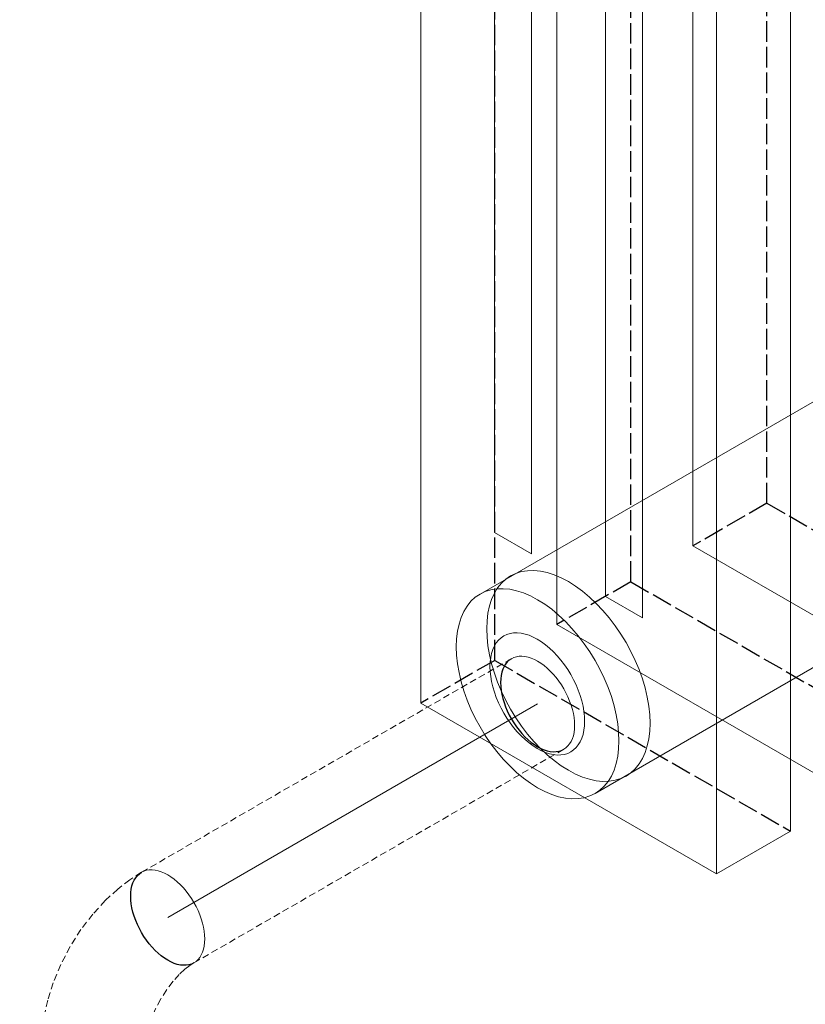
# Model space of a CAD drawing. Header units: millimetres. Extents: x 9824119 to 13672909, y -72394 to 462135.
# Tile 550 of 656: x 10363998 to 10364227, y 5966 to 6254. Entities that reach past the tile are written whole.
import ezdxf

# ---------------------------------------------------------------- set-up
doc = ezdxf.new("R2010")
doc.units = ezdxf.units.MM
doc.linetypes.add('Hidden', pattern=[3, 2, -1])
doc.linetypes.add('UnderFloor', pattern=[7.5, 6, -1.5])
doc.layers.add('PIPE-H1', color=7, linetype='Continuous')
doc.layers.add('PIPE-H1-COMPONENT-', color=7, linetype='Continuous')
doc.styles.add('ISOCPEUR', font='isocpeui.ttf')

# ---------------------------------------------------------------- blocks, each defined once
blk = doc.blocks.new('*U2077')
at = {"layer": 'PIPE-H1', "color": 5, "linetype": 'Hidden', "lineweight": 20}
for p, q in [((10364033.19, 6004.23), (10364029.78, 6002.05)), ((10364033.19, 6004.23), (10364033.89, 6004.57)), ((10364033.89, 6004.57), (10364034.64, 6004.8)), ((10364034.64, 6004.8), (10364035.43, 6004.93)), ((10364035.43, 6004.93), (10364036.27, 6004.95)), ((10364036.27, 6004.95), (10364037.14, 6004.86)), ((10364037.14, 6004.86), (10364038.04, 6004.67)), ((10364038.04, 6004.67), (10364038.97, 6004.37)), ((10364038.97, 6004.37), (10364039.9, 6003.97)), ((10364029.78, 6002.05), (10364026.22, 5999.32)), ((10364039.9, 6003.97), (10364040.85, 6003.48)), ((10364040.85, 6003.48), (10364041.79, 6002.88)), ((10364041.79, 6002.88), (10364042.73, 6002.2)), ((10364042.73, 6002.2), (10364043.65, 6001.43)), ((10364043.65, 6001.43), (10364044.55, 6000.58)), ((10364026.22, 5999.32), (10364022.58, 5995.98)), ((10364044.55, 6000.58), (10364045.42, 5999.66)), ((10364045.42, 5999.66), (10364046.26, 5998.68)), ((10364046.26, 5998.68), (10364047.06, 5997.63)), ((10364022.58, 5995.98), (10364018.95, 5992.01)), ((10364047.06, 5997.63), (10364047.81, 5996.53)), ((10364047.81, 5996.53), (10364048.5, 5995.4)), ((10364048.5, 5995.4), (10364049.14, 5994.22)), ((10364049.14, 5994.22), (10364049.71, 5993.03)), ((10364049.71, 5993.03), (10364050.22, 5991.81)), ((10364018.95, 5992.01), (10364015.46, 5987.47)), ((10364050.22, 5991.81), (10364050.66, 5990.59)), ((10364050.66, 5990.59), (10364051.02, 5989.38)), ((10364015.46, 5987.47), (10364012.28, 5982.47)), ((10364051.02, 5989.38), (10364051.3, 5988.17)), ((10364051.3, 5988.17), (10364051.51, 5986.99)), ((10364051.51, 5986.99), (10364051.63, 5985.84)), ((10364051.63, 5985.84), (10364051.67, 5984.73)), ((10364051.67, 5984.73), (10364051.63, 5983.66)), ((10364012.28, 5982.47), (10364009.54, 5977.21)), ((10364051.3, 5981.7), (10364051.02, 5980.83)), ((10364051.51, 5982.65), (10364051.3, 5981.7)), ((10364051.63, 5983.66), (10364051.51, 5982.65)), ((10364049.14, 5978.15), (10364048.5, 5977.72)), ((10364049.71, 5978.69), (10364049.14, 5978.15)), ((10364050.22, 5979.31), (10364049.71, 5978.69)), ((10364050.66, 5980.03), (10364050.22, 5979.31)), ((10364051.02, 5980.83), (10364050.66, 5980.03)), ((10364009.54, 5977.21), (10364007.35, 5971.92)), ((10364045.9, 5975.87), (10364044.23, 5974.33)), ((10364047.34, 5976.97), (10364045.9, 5975.87)), ((10364048.5, 5977.72), (10364047.34, 5976.97)), ((10364044.23, 5974.33), (10364042.4, 5972.33)), ((10364007.35, 5971.92), (10364005.73, 5966.79)), ((10364040.54, 5969.91), (10364038.8, 5967.16)), ((10364042.4, 5972.33), (10364040.54, 5969.91)), ((10364005.73, 5966.79), (10364004.66, 5961.97)), ((10364038.8, 5967.16), (10364037.29, 5964.27)), ((10364037.29, 5964.27), (10364036.12, 5961.45)), ((10364004.66, 5961.97), (10364004.07, 5957.53)), ((10364036.12, 5961.45), (10364035.3, 5958.87)), ((10364035.3, 5958.87), (10364034.81, 5956.65)), ((10364004.07, 5957.53), (10364003.89, 5953.48)), ((10364034.81, 5956.65), (10364034.57, 5954.86)), ((10364003.95, 5952.71), (10364003.89, 5953.48)), ((10364004.12, 5951.94), (10364003.95, 5952.71)), ((10364034.45, 5952.71), (10364034.27, 5951.94)), ((10364034.51, 5953.48), (10364034.45, 5952.71)), ((10364034.57, 5954.86), (10364034.51, 5953.48)), ((10364004.41, 5951.19), (10364004.12, 5951.94)), ((10364004.81, 5950.45), (10364004.41, 5951.19)), ((10364005.32, 5949.74), (10364004.81, 5950.45)), ((10364005.94, 5949.06), (10364005.32, 5949.74)), ((10364033.07, 5949.74), (10364032.45, 5949.06)), ((10364033.58, 5950.45), (10364033.07, 5949.74)), ((10364033.98, 5951.19), (10364033.58, 5950.45)), ((10364034.27, 5951.94), (10364033.98, 5951.19)), ((10364006.66, 5948.41), (10364005.94, 5949.06)), ((10364007.47, 5947.79), (10364006.66, 5948.41)), ((10364008.37, 5947.23), (10364007.47, 5947.79)), ((10364009.36, 5946.7), (10364008.37, 5947.23)), ((10364010.42, 5946.24), (10364009.36, 5946.7)), ((10364029.04, 5946.7), (10364027.98, 5946.24)), ((10364030.02, 5947.23), (10364029.04, 5946.7)), ((10364030.92, 5947.79), (10364030.02, 5947.23)), ((10364031.74, 5948.41), (10364030.92, 5947.79)), ((10364032.45, 5949.06), (10364031.74, 5948.41)), ((10364011.54, 5945.82), (10364010.42, 5946.24)), ((10364012.73, 5945.46), (10364011.54, 5945.82)), ((10364013.96, 5945.17), (10364012.73, 5945.46)), ((10364015.23, 5944.94), (10364013.96, 5945.17)), ((10364016.54, 5944.77), (10364015.23, 5944.94)), ((10364017.86, 5944.67), (10364016.54, 5944.77)), ((10364019.2, 5944.64), (10364017.86, 5944.67)), ((10364020.53, 5944.67), (10364019.2, 5944.64)), ((10364021.85, 5944.77), (10364020.53, 5944.67)), ((10364023.16, 5944.94), (10364021.85, 5944.77)), ((10364024.43, 5945.17), (10364023.16, 5944.94)), ((10364025.67, 5945.46), (10364024.43, 5945.17)), ((10364026.85, 5945.82), (10364025.67, 5945.46)), ((10364027.98, 5946.24), (10364026.85, 5945.82))]:
    blk.add_line(p, q, dxfattribs=at)
at = {"layer": 'PIPE-H1', "color": 1, "linetype": 'UnderFloor', "lineweight": -3}
for p, q in [((10364032.55, 6003.8), (10364033.19, 6004.23)), ((10364030.67, 6001.12), (10364031.04, 6001.92)), ((10364031.04, 6001.92), (10364031.47, 6002.64)), ((10364031.47, 6002.64), (10364031.98, 6003.27)), ((10364031.98, 6003.27), (10364032.55, 6003.8)), ((10364030.06, 5998.29), (10364030.19, 5999.3)), ((10364030.19, 5999.3), (10364030.39, 6000.25)), ((10364030.39, 6000.25), (10364030.67, 6001.12)), ((10364030.02, 5997.23), (10364030.06, 5998.29)), ((10364030.06, 5996.11), (10364030.02, 5997.23)), ((10364030.19, 5994.96), (10364030.06, 5996.11)), ((10364030.39, 5993.78), (10364030.19, 5994.96)), ((10364030.67, 5992.57), (10364030.39, 5993.78)), ((10364031.04, 5991.36), (10364030.67, 5992.57)), ((10364031.47, 5990.14), (10364031.04, 5991.36)), ((10364031.98, 5988.93), (10364031.47, 5990.14)), ((10364032.55, 5987.73), (10364031.98, 5988.93)), ((10364033.19, 5986.56), (10364032.55, 5987.73)), ((10364033.89, 5985.42), (10364033.19, 5986.56)), ((10364034.64, 5984.32), (10364033.89, 5985.42)), ((10364035.43, 5983.28), (10364034.64, 5984.32)), ((10364036.27, 5982.29), (10364035.43, 5983.28)), ((10364037.14, 5981.37), (10364036.27, 5982.29)), ((10364038.04, 5980.52), (10364037.14, 5981.37)), ((10364038.97, 5979.75), (10364038.04, 5980.52)), ((10364039.9, 5979.07), (10364038.97, 5979.75)), ((10364040.85, 5978.48), (10364039.9, 5979.07)), ((10364041.79, 5977.98), (10364040.85, 5978.48)), ((10364042.73, 5977.58), (10364041.79, 5977.98)), ((10364043.65, 5977.28), (10364042.73, 5977.58)), ((10364044.55, 5977.09), (10364043.65, 5977.28)), ((10364045.42, 5977.01), (10364044.55, 5977.09)), ((10364046.26, 5977.03), (10364045.42, 5977.01)), ((10364047.06, 5977.15), (10364046.26, 5977.03)), ((10364047.81, 5977.38), (10364047.06, 5977.15)), ((10364048.5, 5977.72), (10364047.81, 5977.38)), ((10364010.42, 5960.72), (10364011.54, 5961.13)), ((10364011.54, 5961.13), (10364012.73, 5961.49)), ((10364012.73, 5961.49), (10364013.96, 5961.78)), ((10364013.96, 5961.78), (10364015.23, 5962.01)), ((10364015.23, 5962.01), (10364016.54, 5962.18)), ((10364016.54, 5962.18), (10364017.86, 5962.28)), ((10364017.86, 5962.28), (10364019.2, 5962.31)), ((10364019.2, 5962.31), (10364020.53, 5962.28)), ((10364020.53, 5962.28), (10364021.85, 5962.18)), ((10364021.85, 5962.18), (10364023.16, 5962.01)), ((10364023.16, 5962.01), (10364024.43, 5961.78)), ((10364024.43, 5961.78), (10364025.67, 5961.49)), ((10364025.67, 5961.49), (10364026.85, 5961.13)), ((10364026.85, 5961.13), (10364027.98, 5960.72)), ((10364005.94, 5957.9), (10364006.66, 5958.55)), ((10364006.66, 5958.55), (10364007.47, 5959.16)), ((10364007.47, 5959.16), (10364008.37, 5959.73)), ((10364008.37, 5959.73), (10364009.36, 5960.25)), ((10364009.36, 5960.25), (10364010.42, 5960.72)), ((10364027.98, 5960.72), (10364029.04, 5960.25)), ((10364029.04, 5960.25), (10364030.02, 5959.73)), ((10364030.02, 5959.73), (10364030.92, 5959.16)), ((10364030.92, 5959.16), (10364031.74, 5958.55)), ((10364031.74, 5958.55), (10364032.45, 5957.9)), ((10364004.12, 5955.01), (10364004.41, 5955.76)), ((10364004.41, 5955.76), (10364004.81, 5956.5)), ((10364004.81, 5956.5), (10364005.32, 5957.21)), ((10364005.32, 5957.21), (10364005.94, 5957.9)), ((10364032.45, 5957.9), (10364033.07, 5957.21)), ((10364033.07, 5957.21), (10364033.58, 5956.5)), ((10364033.58, 5956.5), (10364033.98, 5955.76)), ((10364033.98, 5955.76), (10364034.27, 5955.01)), ((10364003.89, 5953.48), (10364003.95, 5954.25)), ((10364003.95, 5954.25), (10364004.12, 5955.01)), ((10364034.27, 5955.01), (10364034.45, 5954.25)), ((10364034.45, 5954.25), (10364034.51, 5953.48))]:
    blk.add_line(p, q, dxfattribs=at)
blk = doc.blocks.new('*U2078')
at = {"layer": 'PIPE-H1', "color": 5, "linetype": 'Hidden', "lineweight": 20}
for p, q in [((10364141.45, 6066.73), (10364033.19, 6004.23)), ((10364142.14, 6067.07), (10364141.45, 6066.73)), ((10364142.89, 6067.3), (10364142.14, 6067.07)), ((10364143.69, 6067.43), (10364142.89, 6067.3)), ((10364144.52, 6067.45), (10364143.69, 6067.43)), ((10364145.4, 6067.36), (10364144.52, 6067.45)), ((10364146.3, 6067.17), (10364145.4, 6067.36)), ((10364147.22, 6066.87), (10364146.3, 6067.17)), ((10364148.16, 6066.47), (10364147.22, 6066.87)), ((10364149.1, 6065.98), (10364148.16, 6066.47)), ((10364150.04, 6065.38), (10364149.1, 6065.98)), ((10364150.98, 6064.7), (10364150.04, 6065.38)), ((10364151.9, 6063.93), (10364150.98, 6064.7)), ((10364152.8, 6063.08), (10364151.9, 6063.93)), ((10364153.67, 6062.16), (10364152.8, 6063.08)), ((10364154.51, 6061.18), (10364153.67, 6062.16)), ((10364155.31, 6060.13), (10364154.51, 6061.18)), ((10364156.06, 6059.03), (10364155.31, 6060.13)), ((10364156.75, 6057.9), (10364156.06, 6059.03)), ((10364157.39, 6056.72), (10364156.75, 6057.9)), ((10364157.97, 6055.53), (10364157.39, 6056.72)), ((10364158.47, 6054.31), (10364157.97, 6055.53)), ((10364158.91, 6053.09), (10364158.47, 6054.31)), ((10364159.27, 6051.88), (10364158.91, 6053.09)), ((10364159.56, 6050.67), (10364159.27, 6051.88)), ((10364159.76, 6049.49), (10364159.56, 6050.67)), ((10364159.88, 6048.34), (10364159.76, 6049.49)), ((10364159.93, 6047.23), (10364159.88, 6048.34)), ((10364159.56, 6044.2), (10364159.76, 6045.15)), ((10364159.76, 6045.15), (10364159.88, 6046.16)), ((10364159.88, 6046.16), (10364159.93, 6047.23)), ((10364157.97, 6041.19), (10364158.47, 6041.81)), ((10364158.47, 6041.81), (10364158.91, 6042.53)), ((10364158.91, 6042.53), (10364159.27, 6043.33)), ((10364159.27, 6043.33), (10364159.56, 6044.2)), ((10364156.75, 6040.22), (10364048.5, 5977.72)), ((10364156.75, 6040.22), (10364157.39, 6040.65)), ((10364157.39, 6040.65), (10364157.97, 6041.19))]:
    blk.add_line(p, q, dxfattribs=at)
at = {"layer": 'PIPE-H1', "color": 1, "linetype": 'UnderFloor', "lineweight": -3}
for p, q in [((10364139.72, 6065.14), (10364139.29, 6064.42)), ((10364140.23, 6065.77), (10364139.72, 6065.14)), ((10364140.81, 6066.3), (10364140.23, 6065.77)), ((10364141.45, 6066.73), (10364140.81, 6066.3)), ((10364138.44, 6061.8), (10364138.32, 6060.79)), ((10364138.64, 6062.75), (10364138.44, 6061.8)), ((10364138.93, 6063.62), (10364138.64, 6062.75)), ((10364139.29, 6064.42), (10364138.93, 6063.62)), ((10364138.32, 6060.79), (10364138.27, 6059.73)), ((10364138.27, 6059.73), (10364138.32, 6058.61)), ((10364138.32, 6058.61), (10364138.44, 6057.46)), ((10364138.44, 6057.46), (10364138.64, 6056.28)), ((10364138.64, 6056.28), (10364138.93, 6055.07)), ((10364138.93, 6055.07), (10364139.29, 6053.86)), ((10364139.29, 6053.86), (10364139.72, 6052.64)), ((10364139.72, 6052.64), (10364140.23, 6051.43)), ((10364140.23, 6051.43), (10364140.81, 6050.23)), ((10364140.81, 6050.23), (10364141.45, 6049.06)), ((10364141.45, 6049.06), (10364142.14, 6047.92)), ((10364142.14, 6047.92), (10364142.89, 6046.82)), ((10364142.89, 6046.82), (10364143.69, 6045.78)), ((10364143.69, 6045.78), (10364144.52, 6044.79)), ((10364144.52, 6044.79), (10364145.4, 6043.87)), ((10364145.4, 6043.87), (10364146.3, 6043.02)), ((10364146.3, 6043.02), (10364147.22, 6042.25)), ((10364147.22, 6042.25), (10364148.16, 6041.57)), ((10364148.16, 6041.57), (10364149.1, 6040.98)), ((10364149.1, 6040.98), (10364150.04, 6040.48)), ((10364150.04, 6040.48), (10364150.98, 6040.08)), ((10364150.98, 6040.08), (10364151.9, 6039.78)), ((10364151.9, 6039.78), (10364152.8, 6039.59)), ((10364152.8, 6039.59), (10364153.67, 6039.51)), ((10364153.67, 6039.51), (10364154.51, 6039.53)), ((10364154.51, 6039.53), (10364155.31, 6039.65)), ((10364155.31, 6039.65), (10364156.06, 6039.88)), ((10364156.06, 6039.88), (10364156.75, 6040.22))]:
    blk.add_line(p, q, dxfattribs=at)
at = {"layer": 'PIPE-H1', "color": 7, "linetype": 'Continuous', "lineweight": 20}
blk.add_line((10364149.1, 6053.48), (10364040.85, 5990.98), dxfattribs=at)
blk = doc.blocks.new('*U2442')
at = {"layer": 'PIPE-H1-COMPONENT-', "color": 1, "linetype": 'UnderFloor', "lineweight": -3}
for p, q in [((10364216.22, 6112.23), (10364216.22, 6612.23)), ((10364176.38, 6089.23), (10364176.38, 6589.23)), ((10364136.54, 6066.23), (10364136.54, 6566.23)), ((10364216.22, 6112.23), (10364194.57, 6099.73)), ((10364216.22, 6112.23), (10364302.82, 6062.23)), ((10364176.38, 6089.23), (10364154.73, 6076.73)), ((10364176.38, 6089.23), (10364262.98, 6039.23)), ((10364136.54, 6066.23), (10364114.89, 6053.73)), ((10364136.54, 6066.23), (10364223.15, 6016.23))]:
    blk.add_line(p, q, dxfattribs=at)
at = {"layer": 'PIPE-H1-COMPONENT-', "color": 14, "linetype": 'Continuous', "lineweight": 20}
for p, q in [((10364194.57, 6099.73), (10364194.57, 6599.73)), ((10364154.73, 6076.73), (10364154.73, 6576.73)), ((10364114.89, 6053.73), (10364114.89, 6553.73)), ((10364223.15, 6016.23), (10364223.15, 6516.23)), ((10364201.49, 6003.73), (10364201.49, 6503.73)), ((10364136.46, 6103.68), (10364136.46, 6478.68)), ((10364147.28, 6472.43), (10364147.28, 6097.43)), ((10364168.93, 6084.93), (10364168.93, 6459.93)), ((10364769.65, 6453.64), (10364132.26, 6085.64)), ((10364179.76, 6453.68), (10364179.76, 6078.68)), ((10364803.33, 6395.31), (10364165.94, 6027.31)), ((10364147.28, 6097.43), (10364136.46, 6103.68)), ((10364194.57, 6099.73), (10364281.17, 6049.73)), ((10364139.8, 6089.99), (10364141.21, 6090.95)), ((10364141.21, 6090.95), (10364142.74, 6091.69)), ((10364142.74, 6091.69), (10364144.4, 6092.2)), ((10364144.4, 6092.2), (10364146.16, 6092.48)), ((10364146.16, 6092.48), (10364148.01, 6092.52)), ((10364148.01, 6092.52), (10364149.93, 6092.33)), ((10364149.93, 6092.33), (10364151.92, 6091.91)), ((10364151.92, 6091.91), (10364153.96, 6091.25)), ((10364153.96, 6091.25), (10364156.02, 6090.37)), ((10364137.41, 6087.43), (10364138.53, 6088.81)), ((10364138.53, 6088.81), (10364139.8, 6089.99)), ((10364156.02, 6090.37), (10364158.11, 6089.28)), ((10364158.11, 6089.28), (10364160.19, 6087.97)), ((10364160.19, 6087.97), (10364162.26, 6086.46)), ((10364132.26, 6085.64), (10364130.86, 6084.69)), ((10364133.79, 6086.38), (10364132.26, 6085.64)), ((10364135.44, 6086.89), (10364133.79, 6086.38)), ((10364137.19, 6087.17), (10364135.44, 6086.89)), ((10364135.65, 6084.08), (10364136.44, 6085.85)), ((10364136.44, 6085.85), (10364137.41, 6087.43)), ((10364139.03, 6087.21), (10364137.19, 6087.17)), ((10364140.95, 6087.02), (10364139.03, 6087.21)), ((10364142.94, 6086.6), (10364140.95, 6087.02)), ((10364144.96, 6085.95), (10364142.94, 6086.6)), ((10364147.02, 6085.07), (10364144.96, 6085.95)), ((10364149.1, 6083.98), (10364147.02, 6085.07)), ((10364162.26, 6086.46), (10364164.29, 6084.76)), ((10364164.29, 6084.76), (10364166.28, 6082.89)), ((10364179.76, 6078.68), (10364168.93, 6084.93)), ((10364128.47, 6082.13), (10364127.52, 6080.56)), ((10364129.59, 6083.51), (10364128.47, 6082.13)), ((10364130.86, 6084.69), (10364129.59, 6083.51)), ((10364134.57, 6080.06), (10364135.02, 6082.15)), ((10364135.02, 6082.15), (10364135.65, 6084.08)), ((10364151.18, 6082.67), (10364149.1, 6083.98)), ((10364153.24, 6081.17), (10364151.18, 6082.67)), ((10364166.28, 6082.89), (10364168.21, 6080.86)), ((10364127.52, 6080.56), (10364126.72, 6078.8)), ((10364134.3, 6077.83), (10364134.57, 6080.06)), ((10364155.26, 6079.48), (10364153.24, 6081.17)), ((10364157.25, 6077.61), (10364155.26, 6079.48)), ((10364168.21, 6080.86), (10364170.06, 6078.68)), ((10364126.1, 6076.87), (10364125.65, 6074.79)), ((10364126.72, 6078.8), (10364126.1, 6076.87)), ((10364134.2, 6075.48), (10364134.3, 6077.83)), ((10364154.73, 6076.73), (10364241.33, 6026.73)), ((10364159.16, 6075.59), (10364157.25, 6077.61)), ((10364170.06, 6078.68), (10364171.82, 6076.37)), ((10364171.82, 6076.37), (10364173.47, 6073.95)), ((10364125.65, 6074.79), (10364125.37, 6072.57)), ((10364134.3, 6073.02), (10364134.2, 6075.48)), ((10364138.4, 6072.84), (10364139.22, 6073.4)), ((10364139.22, 6073.4), (10364140.11, 6073.82)), ((10364140.11, 6073.82), (10364141.07, 6074.12)), ((10364141.07, 6074.12), (10364142.09, 6074.28)), ((10364142.09, 6074.28), (10364143.16, 6074.31)), ((10364143.16, 6074.31), (10364144.27, 6074.2)), ((10364144.27, 6074.2), (10364145.43, 6073.95)), ((10364145.43, 6073.95), (10364146.61, 6073.57)), ((10364146.61, 6073.57), (10364147.81, 6073.06)), ((10364161.01, 6073.42), (10364159.16, 6075.59)), ((10364162.76, 6071.12), (10364161.01, 6073.42)), ((10364173.47, 6073.95), (10364175.01, 6071.43)), ((10364125.37, 6072.57), (10364125.28, 6070.23)), ((10364134.57, 6070.47), (10364134.3, 6073.02)), ((10364135.02, 6067.86), (10364134.57, 6070.47)), ((10364135.99, 6069.42), (10364136.46, 6070.44)), ((10364136.46, 6070.44), (10364137.01, 6071.35)), ((10364137.01, 6071.35), (10364137.66, 6072.16)), ((10364137.66, 6072.16), (10364138.4, 6072.84)), ((10364147.81, 6073.06), (10364149.01, 6072.43)), ((10364149.01, 6072.43), (10364150.22, 6071.67)), ((10364150.22, 6071.67), (10364151.42, 6070.79)), ((10364151.42, 6070.79), (10364152.6, 6069.81)), ((10364164.41, 6068.7), (10364162.76, 6071.12)), ((10364175.01, 6071.43), (10364176.42, 6068.85)), ((10364125.28, 6070.23), (10364125.37, 6067.78)), ((10364125.37, 6067.78), (10364125.65, 6065.24)), ((10364135.65, 6065.2), (10364135.02, 6067.86)), ((10364135.37, 6067.08), (10364135.63, 6068.29)), ((10364135.63, 6068.29), (10364135.99, 6069.42)), ((10364152.6, 6069.81), (10364153.75, 6068.72)), ((10364153.75, 6068.72), (10364154.87, 6067.55)), ((10364154.87, 6067.55), (10364155.94, 6066.28)), ((10364165.94, 6066.2), (10364164.41, 6068.7)), ((10364176.42, 6068.85), (10364177.69, 6066.2)), ((10364125.65, 6065.24), (10364126.1, 6062.64)), ((10364135.16, 6064.43), (10364135.21, 6065.79)), ((10364135.21, 6065.79), (10364135.37, 6067.08)), ((10364136.44, 6062.52), (10364135.65, 6065.2)), ((10364155.94, 6066.28), (10364156.96, 6064.94)), ((10364156.96, 6064.94), (10364157.92, 6063.54)), ((10364167.34, 6063.62), (10364165.94, 6066.2)), ((10364177.69, 6066.2), (10364178.81, 6063.52)), ((10364126.1, 6062.64), (10364126.72, 6059.99)), ((10364135.21, 6063), (10364135.16, 6064.43)), ((10364135.37, 6061.53), (10364135.21, 6063)), ((10364137.41, 6059.83), (10364136.44, 6062.52)), ((10364157.92, 6063.54), (10364158.81, 6062.08)), ((10364158.81, 6062.08), (10364159.63, 6060.58)), ((10364168.61, 6060.99), (10364167.34, 6063.62)), ((10364178.81, 6063.52), (10364179.77, 6060.83)), ((10364126.72, 6059.99), (10364127.52, 6057.32)), ((10364135.63, 6060.01), (10364135.37, 6061.53)), ((10364135.99, 6058.47), (10364135.63, 6060.01)), ((10364138.53, 6057.15), (10364137.41, 6059.83)), ((10364159.63, 6060.58), (10364160.36, 6059.05)), ((10364160.36, 6059.05), (10364161.01, 6057.5)), ((10364169.72, 6058.32), (10364168.61, 6060.99)), ((10364179.77, 6060.83), (10364180.57, 6058.15)), ((10364127.52, 6057.32), (10364128.47, 6054.63)), ((10364136.46, 6056.91), (10364135.99, 6058.47)), ((10364137.01, 6055.35), (10364136.46, 6056.91)), ((10364139.8, 6054.51), (10364138.53, 6057.15)), ((10364161.01, 6057.5), (10364161.57, 6055.94)), ((10364161.57, 6055.94), (10364162.03, 6054.38)), ((10364170.68, 6055.64), (10364169.72, 6058.32)), ((10364180.57, 6058.15), (10364181.19, 6055.49)), ((10364114.89, 6053.73), (10364201.49, 6003.73)), ((10364128.47, 6054.63), (10364129.59, 6051.97)), ((10364137.66, 6053.8), (10364137.01, 6055.35)), ((10364138.4, 6052.27), (10364137.66, 6053.8)), ((10364141.21, 6051.92), (10364139.8, 6054.51)), ((10364162.03, 6054.38), (10364162.4, 6052.84)), ((10364171.48, 6052.96), (10364170.68, 6055.64)), ((10364181.19, 6055.49), (10364181.65, 6052.88)), ((10364129.59, 6051.97), (10364130.86, 6049.33)), ((10364139.22, 6050.77), (10364138.4, 6052.27)), ((10364140.11, 6049.31), (10364139.22, 6050.77)), ((10364142.74, 6049.4), (10364141.21, 6051.92)), ((10364162.4, 6052.84), (10364162.66, 6051.33)), ((10364162.66, 6051.33), (10364162.82, 6049.85)), ((10364172.1, 6050.31), (10364171.48, 6052.96)), ((10364172.55, 6047.71), (10364172.1, 6050.31)), ((10364181.65, 6052.88), (10364181.92, 6050.33)), ((10364181.92, 6050.33), (10364182.01, 6047.88)), ((10364130.86, 6049.33), (10364132.26, 6046.75)), ((10364141.07, 6047.91), (10364140.11, 6049.31)), ((10364142.09, 6046.57), (10364141.07, 6047.91)), ((10364144.4, 6046.98), (10364142.74, 6049.4)), ((10364162.82, 6049.85), (10364162.87, 6048.43)), ((10364162.87, 6048.43), (10364162.82, 6047.06)), ((10364172.82, 6045.17), (10364172.55, 6047.71)), ((10364182.01, 6047.88), (10364181.92, 6045.52)), ((10364132.26, 6046.75), (10364133.79, 6044.25)), ((10364143.16, 6045.31), (10364142.09, 6046.57)), ((10364144.27, 6044.13), (10364143.16, 6045.31)), ((10364146.16, 6044.67), (10364144.4, 6046.98)), ((10364148.01, 6042.49), (10364146.16, 6044.67)), ((10364162.4, 6044.56), (10364162.03, 6043.44)), ((10364162.66, 6045.77), (10364162.4, 6044.56)), ((10364162.82, 6047.06), (10364162.66, 6045.77)), ((10364172.92, 6042.73), (10364172.82, 6045.17)), ((10364181.92, 6045.52), (10364181.65, 6043.29)), ((10364133.79, 6044.25), (10364135.44, 6041.84)), ((10364135.44, 6041.84), (10364137.19, 6039.53)), ((10364145.43, 6043.04), (10364144.27, 6044.13)), ((10364146.61, 6042.06), (10364145.43, 6043.04)), ((10364147.81, 6041.18), (10364146.61, 6042.06)), ((10364149.93, 6040.46), (10364148.01, 6042.49)), ((10364161.57, 6042.41), (10364161.01, 6041.5)), ((10364162.03, 6043.44), (10364161.57, 6042.41)), ((10364172.82, 6040.38), (10364172.92, 6042.73)), ((10364181.65, 6043.29), (10364181.19, 6041.2)), ((10364137.19, 6039.53), (10364139.03, 6037.36)), ((10364149.01, 6040.43), (10364147.81, 6041.18)), ((10364150.22, 6039.79), (10364149.01, 6040.43)), ((10364151.92, 6038.59), (10364149.93, 6040.46)), ((10364151.42, 6039.28), (10364150.22, 6039.79)), ((10364152.6, 6038.9), (10364151.42, 6039.28)), ((10364153.75, 6038.65), (10364152.6, 6038.9)), ((10364154.87, 6038.54), (10364153.75, 6038.65)), ((10364156.96, 6038.73), (10364155.94, 6038.57)), ((10364157.92, 6039.03), (10364156.96, 6038.73)), ((10364158.81, 6039.46), (10364157.92, 6039.03)), ((10364159.63, 6040.01), (10364158.81, 6039.46)), ((10364160.36, 6040.7), (10364159.63, 6040.01)), ((10364161.01, 6041.5), (10364160.36, 6040.7)), ((10364172.55, 6038.16), (10364172.82, 6040.38)), ((10364180.57, 6039.27), (10364179.77, 6037.5)), ((10364181.19, 6041.2), (10364180.57, 6039.27)), ((10364139.03, 6037.36), (10364140.95, 6035.34)), ((10364153.96, 6036.89), (10364151.92, 6038.59)), ((10364156.02, 6035.38), (10364153.96, 6036.89)), ((10364155.94, 6038.57), (10364154.87, 6038.54)), ((10364171.48, 6034.15), (10364172.1, 6036.08)), ((10364172.1, 6036.08), (10364172.55, 6038.16)), ((10364178.81, 6035.92), (10364177.69, 6034.54)), ((10364179.77, 6037.5), (10364178.81, 6035.92)), ((10364140.95, 6035.34), (10364142.94, 6033.47)), ((10364142.94, 6033.47), (10364144.96, 6031.78)), ((10364158.11, 6034.08), (10364156.02, 6035.38)), ((10364160.19, 6032.98), (10364158.11, 6034.08)), ((10364162.26, 6032.1), (10364160.19, 6032.98)), ((10364170.68, 6032.39), (10364171.48, 6034.15)), ((10364176.42, 6033.36), (10364175.01, 6032.4)), ((10364177.69, 6034.54), (10364176.42, 6033.36)), ((10364144.96, 6031.78), (10364147.02, 6030.28)), ((10364147.02, 6030.28), (10364149.1, 6028.98)), ((10364164.29, 6031.44), (10364162.26, 6032.1)), ((10364166.28, 6031.02), (10364164.29, 6031.44)), ((10364168.21, 6030.83), (10364166.28, 6031.02)), ((10364170.06, 6030.87), (10364168.21, 6030.83)), ((10364168.61, 6029.44), (10364169.72, 6030.82)), ((10364169.72, 6030.82), (10364170.68, 6032.39)), ((10364171.82, 6031.15), (10364170.06, 6030.87)), ((10364173.47, 6031.66), (10364171.82, 6031.15)), ((10364175.01, 6032.4), (10364173.47, 6031.66)), ((10364149.1, 6028.98), (10364151.18, 6027.88)), ((10364151.18, 6027.88), (10364153.24, 6027.01)), ((10364164.41, 6026.57), (10364165.94, 6027.31)), ((10364165.94, 6027.31), (10364167.34, 6028.27)), ((10364167.34, 6028.27), (10364168.61, 6029.44)), ((10364153.24, 6027.01), (10364155.26, 6026.35)), ((10364155.26, 6026.35), (10364157.25, 6025.93)), ((10364157.25, 6025.93), (10364159.16, 6025.74)), ((10364159.16, 6025.74), (10364161.01, 6025.78)), ((10364161.01, 6025.78), (10364162.76, 6026.06)), ((10364162.76, 6026.06), (10364164.41, 6026.57)), ((10364201.49, 6003.73), (10364223.15, 6016.23))]:
    blk.add_line(p, q, dxfattribs=at)

msp = doc.modelspace()

# ---------------------------------------------------------------- block references
at = {"layer": 'PIPE-H1'}
for name in ['*U2078', '*U2077']:
    msp.add_blockref(name, (0, 0), dxfattribs=at)
at = {"layer": 'PIPE-H1-COMPONENT-'}
msp.add_blockref('*U2442', (0, 0), dxfattribs=at)

# ---------------------------------------------------------------- texts
at = {"char_height": 300, "attachment_point": 1, "style": 'ISOCPEUR'}
for s, insert, width in [('\\pi13638.10589;{\\fISOCPEUR|b0|i0|c204|p34;\\H1.66667x;\\L\\C7;\\P\\pi10874.35036;\\H1.1x;Общие указания\\l\\P\\pi13638.10589;\\P\\pi-900,l1200,t1200;\\H0.72727x;1.^IПроект выполнен на основании задания заказчика и задания на проектирование архитектурно-строительных чертежей.\\P2.^IПроект соответствует действующим нормам :\\P\\pl900,t900;\\fSymbol|b0|i0|c2|p18;·^I\\fISOCPEUR|b0|i0|c204|p34;КМК 2. 04.05-97* "Отопление, вентиляция и кондиционирование воздуха".\\P\\fSymbol|b0|i0|c2|p18;·^I\\fISOCPEUR|b0|i0|c204|p34;ШНК 2.08.02-09* "Общественные здания и сооружение" \\P\\fSymbol|b0|i0|c2|p18;·^I\\fISOCPEUR|b0|i0|c204|p34;КМК 2.01.01-94 "Климатические и физико-геологические данные для проектирования".\\P\\fSymbol|b0|i0|c2|p18;·^I\\fISOCPEUR|b0|i0|c204|p34;КМК 2.01.04-97* "Строительная теплотехника".\\P\\fSymbol|b0|i0|c2|p18;·^I\\fISOCPEUR|b0|i0|c204|p34;ГОСТ 21.602-2003 "Правила выполнения рабочей документации отопления, вентиляции и кондиционирования".\\P\\fSymbol|b0|i0|c2|p18;·^I\\fISOCPEUR|b0|i0|c204|p34;ШНК \\fISOCPEUR|b0|i0|c186|p34;2.01.02-04\\fISOCPEUR|b0|i0|c204|p34; - \\fISOCPEUR|b0|i0|c186|p34;"\\fISOCPEUR|b0|i0|c204|p34;Пожарная безопасность зданий и сооружений\\fISOCPEUR|b0|i0|c186|p34;"\\fISOCPEUR|b0|i0|c204|p34;;\\P\\pl1200,t1200;3.^I  Расчетные параметры наружного воздуха для проектирования отопления, вентиляции и кондиционирования воздуха приняты по КМК 2.01.01-94.\\P\\pi-300,l300,tz;      Для проектирования отопления, вентиляции и кондиционирования воздуха: \\P\\pl1500,t1500;-^IХолодный  период  года Тн\\fISOCPEUR|b0|i0|c186|p34;=-14.0°C\\fISOCPEUR|b0|i0|c204|p34;; I=-12,4 кДж/кг (Парам. Б);\\P-^IТеплый  период  года Тн=33°C; I=55,7 кДж/кг  (Парам. А);\\P-^IТеплый  период  года Тн=37,5°C; I=65,2 кДж/кг (Парам. Б);\\P-^IСкорость ветра  - V=1,6 м/сек - холодный период;\\P-^IСкорость ветра  - V=1,9 м/сек - теплый  период;\\P-^IПродолжительность отопительного периода  Zот.пер.=129суток;\\P-^IСредняя температура отопительного периода  tот.пер.=2,7°C;\\P-^IБарометрическое давление в районе строительства Рбар=950 Гпа.\\P\\pi600,l0,tz;\\P\\pi11458.1097;\\LТЕПЛОСНАБЖЕНИЕ\\P\\pi13638.10589;\\l\\P\\pi0;\\C0;В качестве источника тепла выбран установленный во дворе здания тепловой насос, рассчитанный на работу в температурном режиме 40–30 °C.^J^JСистема отопления спроектирована как двухтрубная, в ней используются напольный фанкойл.\\P^JОсновным источником тепла является тепловой насос. \\P^JОсновное охлаждение осуществляется с помощью\\Pтепловых насосов. Для отвода конденсата, образующегося в фанкойлах, предусмотрены дренажные трубы. Основные водосточные и обратные трубы выполнены из полипропилена. \\P\\pi600;^JОсновные подающие и обратные трубы выполнены из полипропилена. Слив воды из системы осуществляется через регулировочный узел. Для снижения теплопотерь через трубы выполнены работы по теплоизоляции.\\C7; \\P\\pi12278.10827;\\LОТОПЛЕНИЕ\\l\\P\\pi0;  Для достижения  комфортных условий в зимнее время и компенсации теплопотерь в помещениях установлены \\C0;фанкойл\\C7;ы обеспечивающие в помещениях нормируемую температуру воздуха:\\P\\pi-300,l1500,t1500;-^IКабинет врача +20°C.\\P-^IЗал       +22°C.\\P-^IФизиотерапия     +21°C.\\P\\pi0,l0,tz;   На каждом приборе предусматривается устанавка термостатического клапана и запорного крана. Рекомендуется применить трубопроводы стабильные полипропиленовые. Система теплоснабжения \\C0;фанкойл\\C7;ов двухтрубная с принудительной циркуляцией, горизонтальная. Удаление воздуха осуществляется из воздухоспускных кранов установленных в \\C0;фанкойл\\C7;ах. Все монтажные и наладочные работы проводить в соответствии с нормативными документами и инструкциям фирм-изготовителя.}', (9986122.19, 27067.08), 27276.2118), ('{\\fISOCPEUR|b0|i0|c204|p34;\\C7;^I\\A1;\\L\\P\\pi10515.36534;\\H1.33333x;ВЕНТИЛЯЦИЯ\\P\\pi0;\\l^IВ здании предусмотрена приточно-вытяжная вентиляция с естественным и \\Pмеханическим побуждением, для функционально различных и конструктивно раздельных групп \\Pпомещений.   ^I  \\P^IТакже предусматривается естественная вентиляция с удалением и поступлением воздуха через окна и двери.\\P^IУдаление воздуха из помещений производится с помощью вытяжных решеток.\\P^IМатериал воздуховодов - тонколистовая оцинкованная сталь по ГОСТ 14918-80.\\P^IВоздуховоды систем вытяжной вентиляции выполняются класса "Н" (нормально плотный).\\P^IМонтаж систем вентиляции выполнить в соответствии с \\A0;КМК 3.05.01.-9\\A1;7\\P\\A0;\\L\\P\\pi12075.36144;\\P\\pi7995.37164;ПРИМЕЧАНИЯ (ТЕПЛОСНАБЖЕНИЕ)\\P\\pi-900,l900,t900;\\l1.^IЧертеж читать совместно со спецификацией и с другими разделами проекта.\\P2.^IМонтаж оборудования и трубопроводов производить в соответствии с местными \\P\\pi0;действующими нормами и правилами, и требованиями завода-изготовителя оборудования.\\P\\pi-900;3.^IТрубопроводы системы теплоснабжения радиаторов приняты полипропиленовыми.\\P4.^IНа планах и схемах указаны наружный диаметр и толщина стенки полипропиленовых \\P\\pi0;трубопроводов.\\P\\pi-900;5.^IПриборы и трубопроводы нанесены условно.\\P6.^IУклон трубопроводов выполнить согласно схемам в сторону ближайшего вертикального \\P\\pi0;стояка.\\P\\pi-900;7.^IВсе отметки указаны от уровня пола этажа. \\P8.^IКрепить трубу в штробе каждые 2 метра.\\P9.^IТрубопроводы отопления, прокладываемые в полу покрыть трубчатой тепловой изоляцией \\P\\pi0;из вспученного полителена "Isocom" толщиной 9 мм.\\P\\pi-900;10.^IДиаметры запорно-регулирующей арматуры и фильтров соответствуют диаметру \\P\\pi0;трубопроводов, если не указано иное.\\P\\pi3390,l600,tz;\\P\\pi5455.37799,l0;\\LПРИМЕЧАНИЯ (ВЕНТИЛЯЦИЯ И КОНДИЦИОНИРОВАНИЕ)\\l\\P\\pi-900,l900,t900;1.^IВентиляционные системы показаны условно.\\P2.^IЧертеж читать совместно со спецификацией и остальными разделами проекта \\P3.^IВсе неплотности при пересечении инженерными коммуникациями огнестойких стен, \\P\\pi0;перекрытий и перегородок заделать материалами, соответствующими по степени \\Pогнестойкости пересекаемым ограждениям.\\P\\pi-900;4.^IВ сан-узлах двери не оборудованные переточными решетками, предусмотреть с \\P\\pi0;подрезкой дверного полотна, высота щели не менее 20 мм. Если конструкция дверей не \\Pпозволяет предусмотреть щели в нижней части, то необходимо выполнить установку \\Pжалюзийной решетки в нижней половине двери.\\P\\pi-900;5.^IРазместить все приборы для измерения температуры, давления и скорости потока в \\P\\pi0;доступных местах с прямыми секциями труб или воздуховодов наверху или внизу, \\Pсогласно рекомендациям завода изготовителя для точности показаний.\\P\\pi-900;6.^IУстановить расположение диффузоров, отдушин и вентиляционных решеток согласно \\P\\pi0;архитектурным планам потолка, освещения и другим деталям/узлам потолка и \\Pвыполнить незначительные изменения для обеспечения соответствия.\\P\\pi-900;7.^IМонтаж оборудования выполнить в соответствии с местными нормами и правилами, а \\P\\pi0;так же требованиями завода-изготовителя оборудования \\P\\pi-900;8.^IВсе отметки оборудований даны от пола этажа.\\P}', (10015733.61, 26003.42), 24350.7239)]:
    msp.add_mtext(s, dxfattribs=dict(at, insert=insert, width=width))

doc.saveas('drawing.dxf')
